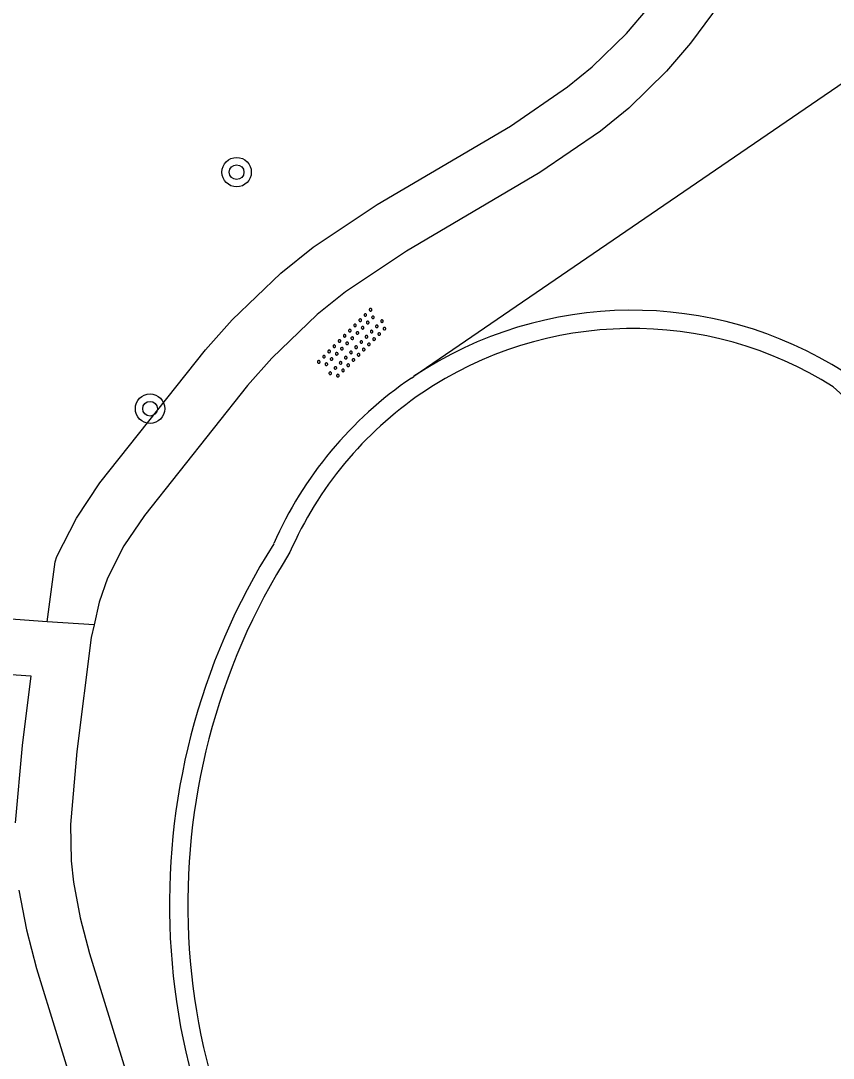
# Model space of a CAD drawing. Extents: x 132994 to 136000, y 393499 to 395512.
# Drawn here: x 134032.82 to 134054.96, y 394196.95 to 394225.2 of the extents above; entities that cross this region are included whole.
import ezdxf

# ---------------------------------------------------------------- set-up
doc = ezdxf.new("R2010")
doc.units = 0
for name, color, linetype in [('gg-knt-bovenkant onderkant talud', 7, 'Continuous'), ('gg-knt-onverhard', 7, 'Continuous'), ('gg-knt-verharding', 7, 'Continuous'), ('gg-kntw-bovenkant insteek waterloop', 7, 'Continuous'), ('gg-kntw-waterlijn', 7, 'Continuous'), ('gt-grn-groengrens', 7, 'Continuous'), ('gt-symb-boom', 7, 'Continuous'), ('gt-symb-overige verharding', 7, 'Continuous')]:
    doc.layers.add(name, color=color, linetype=linetype)

# ---------------------------------------------------------------- blocks, each defined once
blk = doc.blocks.new('gt0-BOOM')
at = {"layer": 'gt-symb-boom'}
for radius in [0.4, 0.2]:
    blk.add_circle((0, 0), radius, dxfattribs=at)
blk = doc.blocks.new('gt0-OVH')
at = {"layer": 'gt-symb-overige verharding'}
for points in [[(-0.972, 0.298), (-0.967, 0.308), (-0.965, 0.319), (-0.966, 0.33), (-0.971, 0.34), (-0.978, 0.348), (-0.988, 0.353), (-0.999, 0.355), (-1.01, 0.354), (-1.02, 0.349), (-1.028, 0.342), (-1.033, 0.332), (-1.035, 0.321), (-1.034, 0.31), (-1.029, 0.3), (-1.022, 0.292), (-1.012, 0.287), (-1.001, 0.285), (-0.99, 0.286), (-0.98, 0.291)], [(-0.772, 0.298), (-0.767, 0.308), (-0.765, 0.319), (-0.766, 0.33), (-0.771, 0.34), (-0.778, 0.348), (-0.788, 0.353), (-0.799, 0.355), (-0.81, 0.354), (-0.82, 0.349), (-0.828, 0.342), (-0.833, 0.332), (-0.835, 0.321), (-0.834, 0.31), (-0.829, 0.3), (-0.822, 0.292), (-0.812, 0.287), (-0.801, 0.285), (-0.79, 0.286), (-0.78, 0.291)], [(-0.572, 0.298), (-0.567, 0.308), (-0.565, 0.319), (-0.566, 0.33), (-0.571, 0.34), (-0.578, 0.348), (-0.588, 0.353), (-0.599, 0.355), (-0.61, 0.354), (-0.62, 0.349), (-0.628, 0.342), (-0.633, 0.332), (-0.635, 0.321), (-0.634, 0.31), (-0.629, 0.3), (-0.622, 0.292), (-0.612, 0.287), (-0.601, 0.285), (-0.59, 0.286), (-0.58, 0.291)], [(-0.372, 0.298), (-0.367, 0.308), (-0.365, 0.319), (-0.366, 0.33), (-0.371, 0.34), (-0.378, 0.348), (-0.388, 0.353), (-0.399, 0.355), (-0.41, 0.354), (-0.42, 0.349), (-0.428, 0.342), (-0.433, 0.332), (-0.435, 0.321), (-0.434, 0.31), (-0.429, 0.3), (-0.422, 0.292), (-0.412, 0.287), (-0.401, 0.285), (-0.39, 0.286), (-0.38, 0.291)], [(-0.172, 0.298), (-0.167, 0.308), (-0.165, 0.319), (-0.166, 0.33), (-0.171, 0.34), (-0.178, 0.348), (-0.188, 0.353), (-0.199, 0.355), (-0.21, 0.354), (-0.22, 0.349), (-0.228, 0.342), (-0.233, 0.332), (-0.235, 0.321), (-0.234, 0.31), (-0.229, 0.3), (-0.222, 0.292), (-0.212, 0.287), (-0.201, 0.285), (-0.19, 0.286), (-0.18, 0.291)], [(0.028, 0.298), (0.033, 0.308), (0.035, 0.319), (0.034, 0.33), (0.029, 0.34), (0.022, 0.348), (0.012, 0.353), (0.001, 0.355), (-0.01, 0.354), (-0.02, 0.349), (-0.028, 0.342), (-0.033, 0.332), (-0.035, 0.321), (-0.034, 0.31), (-0.029, 0.3), (-0.022, 0.292), (-0.012, 0.287), (-0.001, 0.285), (0.01, 0.286), (0.02, 0.291)], [(0.228, 0.298), (0.233, 0.308), (0.235, 0.319), (0.234, 0.33), (0.229, 0.34), (0.222, 0.348), (0.212, 0.353), (0.201, 0.355), (0.19, 0.354), (0.18, 0.349), (0.172, 0.342), (0.167, 0.332), (0.165, 0.321), (0.166, 0.31), (0.171, 0.3), (0.178, 0.292), (0.188, 0.287), (0.199, 0.285), (0.21, 0.286), (0.22, 0.291)], [(0.428, 0.298), (0.433, 0.308), (0.435, 0.319), (0.434, 0.33), (0.429, 0.34), (0.422, 0.348), (0.412, 0.353), (0.401, 0.355), (0.39, 0.354), (0.38, 0.349), (0.372, 0.342), (0.367, 0.332), (0.365, 0.321), (0.366, 0.31), (0.371, 0.3), (0.378, 0.292), (0.388, 0.287), (0.399, 0.285), (0.41, 0.286), (0.42, 0.291)], [(0.628, 0.298), (0.633, 0.308), (0.635, 0.319), (0.634, 0.33), (0.629, 0.34), (0.622, 0.348), (0.612, 0.353), (0.601, 0.355), (0.59, 0.354), (0.58, 0.349), (0.572, 0.342), (0.567, 0.332), (0.565, 0.321), (0.566, 0.31), (0.571, 0.3), (0.578, 0.292), (0.588, 0.287), (0.599, 0.285), (0.61, 0.286), (0.62, 0.291)], [(0.828, 0.298), (0.833, 0.308), (0.835, 0.319), (0.834, 0.33), (0.829, 0.34), (0.822, 0.348), (0.812, 0.353), (0.801, 0.355), (0.79, 0.354), (0.78, 0.349), (0.772, 0.342), (0.767, 0.332), (0.765, 0.321), (0.766, 0.31), (0.771, 0.3), (0.778, 0.292), (0.788, 0.287), (0.799, 0.285), (0.81, 0.286), (0.82, 0.291)], [(1.028, 0.298), (1.033, 0.308), (1.035, 0.319), (1.034, 0.33), (1.029, 0.34), (1.022, 0.348), (1.012, 0.353), (1.001, 0.355), (0.99, 0.354), (0.98, 0.349), (0.972, 0.342), (0.967, 0.332), (0.965, 0.321), (0.966, 0.31), (0.971, 0.3), (0.978, 0.292), (0.988, 0.287), (0.999, 0.285), (1.01, 0.286), (1.02, 0.291)], [(-0.872, 0.106), (-0.867, 0.116), (-0.865, 0.126), (-0.866, 0.137), (-0.871, 0.147), (-0.878, 0.156), (-0.888, 0.161), (-0.899, 0.163), (-0.91, 0.162), (-0.92, 0.157), (-0.928, 0.15), (-0.933, 0.14), (-0.935, 0.129), (-0.934, 0.118), (-0.929, 0.108), (-0.922, 0.1), (-0.912, 0.095), (-0.901, 0.092), (-0.89, 0.094), (-0.88, 0.098)], [(-0.672, 0.106), (-0.667, 0.116), (-0.665, 0.126), (-0.666, 0.137), (-0.671, 0.147), (-0.678, 0.156), (-0.688, 0.161), (-0.699, 0.163), (-0.71, 0.162), (-0.72, 0.157), (-0.728, 0.15), (-0.733, 0.14), (-0.735, 0.129), (-0.734, 0.118), (-0.729, 0.108), (-0.722, 0.1), (-0.712, 0.095), (-0.701, 0.092), (-0.69, 0.094), (-0.68, 0.098)], [(-0.472, 0.106), (-0.467, 0.116), (-0.465, 0.126), (-0.466, 0.137), (-0.471, 0.147), (-0.478, 0.156), (-0.488, 0.161), (-0.499, 0.163), (-0.51, 0.162), (-0.52, 0.157), (-0.528, 0.15), (-0.533, 0.14), (-0.535, 0.129), (-0.534, 0.118), (-0.529, 0.108), (-0.522, 0.1), (-0.512, 0.095), (-0.501, 0.092), (-0.49, 0.094), (-0.48, 0.098)], [(-0.272, 0.106), (-0.267, 0.116), (-0.265, 0.126), (-0.266, 0.137), (-0.271, 0.147), (-0.278, 0.156), (-0.288, 0.161), (-0.299, 0.163), (-0.31, 0.162), (-0.32, 0.157), (-0.328, 0.15), (-0.333, 0.14), (-0.335, 0.129), (-0.334, 0.118), (-0.329, 0.108), (-0.322, 0.1), (-0.312, 0.095), (-0.301, 0.092), (-0.29, 0.094), (-0.28, 0.098)], [(-0.072, 0.106), (-0.067, 0.116), (-0.065, 0.126), (-0.066, 0.137), (-0.071, 0.147), (-0.078, 0.156), (-0.088, 0.161), (-0.099, 0.163), (-0.11, 0.162), (-0.12, 0.157), (-0.128, 0.15), (-0.133, 0.14), (-0.135, 0.129), (-0.134, 0.118), (-0.129, 0.108), (-0.122, 0.1), (-0.112, 0.095), (-0.101, 0.092), (-0.09, 0.094), (-0.08, 0.098)], [(0.128, 0.106), (0.133, 0.116), (0.135, 0.126), (0.134, 0.137), (0.129, 0.147), (0.122, 0.156), (0.112, 0.161), (0.101, 0.163), (0.09, 0.162), (0.08, 0.157), (0.072, 0.15), (0.067, 0.14), (0.065, 0.129), (0.066, 0.118), (0.071, 0.108), (0.078, 0.1), (0.088, 0.095), (0.099, 0.092), (0.11, 0.094), (0.12, 0.098)], [(0.328, 0.106), (0.333, 0.116), (0.335, 0.126), (0.334, 0.137), (0.329, 0.147), (0.322, 0.156), (0.312, 0.161), (0.301, 0.163), (0.29, 0.162), (0.28, 0.157), (0.272, 0.15), (0.267, 0.14), (0.265, 0.129), (0.266, 0.118), (0.271, 0.108), (0.278, 0.1), (0.288, 0.095), (0.299, 0.092), (0.31, 0.094), (0.32, 0.098)], [(0.528, 0.106), (0.533, 0.116), (0.535, 0.126), (0.534, 0.137), (0.529, 0.147), (0.522, 0.156), (0.512, 0.161), (0.501, 0.163), (0.49, 0.162), (0.48, 0.157), (0.472, 0.15), (0.467, 0.14), (0.465, 0.129), (0.466, 0.118), (0.471, 0.108), (0.478, 0.1), (0.488, 0.095), (0.499, 0.092), (0.51, 0.094), (0.52, 0.098)], [(0.728, 0.106), (0.733, 0.116), (0.735, 0.126), (0.734, 0.137), (0.729, 0.147), (0.722, 0.156), (0.712, 0.161), (0.701, 0.163), (0.69, 0.162), (0.68, 0.157), (0.672, 0.15), (0.667, 0.14), (0.665, 0.129), (0.666, 0.118), (0.671, 0.108), (0.678, 0.1), (0.688, 0.095), (0.699, 0.092), (0.71, 0.094), (0.72, 0.098)], [(0.928, 0.106), (0.933, 0.116), (0.935, 0.126), (0.934, 0.137), (0.929, 0.147), (0.922, 0.156), (0.912, 0.161), (0.901, 0.163), (0.89, 0.162), (0.88, 0.157), (0.872, 0.15), (0.867, 0.14), (0.865, 0.129), (0.866, 0.118), (0.871, 0.108), (0.878, 0.1), (0.888, 0.095), (0.899, 0.092), (0.91, 0.094), (0.92, 0.098)], [(-0.972, -0.142), (-0.967, -0.132), (-0.965, -0.121), (-0.966, -0.11), (-0.971, -0.1), (-0.978, -0.092), (-0.988, -0.087), (-0.999, -0.085), (-1.01, -0.086), (-1.02, -0.091), (-1.028, -0.098), (-1.033, -0.108), (-1.035, -0.119), (-1.034, -0.13), (-1.029, -0.14), (-1.022, -0.148), (-1.012, -0.153), (-1.001, -0.155), (-0.99, -0.154), (-0.98, -0.149)], [(-0.872, -0.334), (-0.867, -0.324), (-0.865, -0.314), (-0.866, -0.303), (-0.871, -0.293), (-0.878, -0.284), (-0.888, -0.279), (-0.899, -0.277), (-0.91, -0.278), (-0.92, -0.283), (-0.928, -0.29), (-0.933, -0.3), (-0.935, -0.311), (-0.934, -0.322), (-0.929, -0.332), (-0.922, -0.34), (-0.912, -0.345), (-0.901, -0.348), (-0.89, -0.346), (-0.88, -0.342)], [(-0.772, -0.142), (-0.767, -0.132), (-0.765, -0.121), (-0.766, -0.11), (-0.771, -0.1), (-0.778, -0.092), (-0.788, -0.087), (-0.799, -0.085), (-0.81, -0.086), (-0.82, -0.091), (-0.828, -0.098), (-0.833, -0.108), (-0.835, -0.119), (-0.834, -0.13), (-0.829, -0.14), (-0.822, -0.148), (-0.812, -0.153), (-0.801, -0.155), (-0.79, -0.154), (-0.78, -0.149)], [(-0.672, -0.334), (-0.667, -0.324), (-0.665, -0.314), (-0.666, -0.303), (-0.671, -0.293), (-0.678, -0.284), (-0.688, -0.279), (-0.699, -0.277), (-0.71, -0.278), (-0.72, -0.283), (-0.728, -0.29), (-0.733, -0.3), (-0.735, -0.311), (-0.734, -0.322), (-0.729, -0.332), (-0.722, -0.34), (-0.712, -0.345), (-0.701, -0.348), (-0.69, -0.346), (-0.68, -0.342)], [(-0.572, -0.142), (-0.567, -0.132), (-0.565, -0.121), (-0.566, -0.11), (-0.571, -0.1), (-0.578, -0.092), (-0.588, -0.087), (-0.599, -0.085), (-0.61, -0.086), (-0.62, -0.091), (-0.628, -0.098), (-0.633, -0.108), (-0.635, -0.119), (-0.634, -0.13), (-0.629, -0.14), (-0.622, -0.148), (-0.612, -0.153), (-0.601, -0.155), (-0.59, -0.154), (-0.58, -0.149)], [(-0.472, -0.334), (-0.467, -0.324), (-0.465, -0.314), (-0.466, -0.303), (-0.471, -0.293), (-0.478, -0.284), (-0.488, -0.279), (-0.499, -0.277), (-0.51, -0.278), (-0.52, -0.283), (-0.528, -0.29), (-0.533, -0.3), (-0.535, -0.311), (-0.534, -0.322), (-0.529, -0.332), (-0.522, -0.34), (-0.512, -0.345), (-0.501, -0.348), (-0.49, -0.346), (-0.48, -0.342)], [(-0.372, -0.142), (-0.367, -0.132), (-0.365, -0.121), (-0.366, -0.11), (-0.371, -0.1), (-0.378, -0.092), (-0.388, -0.087), (-0.399, -0.085), (-0.41, -0.086), (-0.42, -0.091), (-0.428, -0.098), (-0.433, -0.108), (-0.435, -0.119), (-0.434, -0.13), (-0.429, -0.14), (-0.422, -0.148), (-0.412, -0.153), (-0.401, -0.155), (-0.39, -0.154), (-0.38, -0.149)], [(-0.272, -0.334), (-0.267, -0.324), (-0.265, -0.314), (-0.266, -0.303), (-0.271, -0.293), (-0.278, -0.284), (-0.288, -0.279), (-0.299, -0.277), (-0.31, -0.278), (-0.32, -0.283), (-0.328, -0.29), (-0.333, -0.3), (-0.335, -0.311), (-0.334, -0.322), (-0.329, -0.332), (-0.322, -0.34), (-0.312, -0.345), (-0.301, -0.348), (-0.29, -0.346), (-0.28, -0.342)], [(-0.172, -0.142), (-0.167, -0.132), (-0.165, -0.121), (-0.166, -0.11), (-0.171, -0.1), (-0.178, -0.092), (-0.188, -0.087), (-0.199, -0.085), (-0.21, -0.086), (-0.22, -0.091), (-0.228, -0.098), (-0.233, -0.108), (-0.235, -0.119), (-0.234, -0.13), (-0.229, -0.14), (-0.222, -0.148), (-0.212, -0.153), (-0.201, -0.155), (-0.19, -0.154), (-0.18, -0.149)], [(-0.072, -0.334), (-0.067, -0.324), (-0.065, -0.314), (-0.066, -0.303), (-0.071, -0.293), (-0.078, -0.284), (-0.088, -0.279), (-0.099, -0.277), (-0.11, -0.278), (-0.12, -0.283), (-0.128, -0.29), (-0.133, -0.3), (-0.135, -0.311), (-0.134, -0.322), (-0.129, -0.332), (-0.122, -0.34), (-0.112, -0.345), (-0.101, -0.348), (-0.09, -0.346), (-0.08, -0.342)], [(0.028, -0.142), (0.033, -0.132), (0.035, -0.121), (0.034, -0.11), (0.029, -0.1), (0.022, -0.092), (0.012, -0.087), (0.001, -0.085), (-0.01, -0.086), (-0.02, -0.091), (-0.028, -0.098), (-0.033, -0.108), (-0.035, -0.119), (-0.034, -0.13), (-0.029, -0.14), (-0.022, -0.148), (-0.012, -0.153), (-0.001, -0.155), (0.01, -0.154), (0.02, -0.149)], [(0.128, -0.334), (0.133, -0.324), (0.135, -0.314), (0.134, -0.303), (0.129, -0.293), (0.122, -0.284), (0.112, -0.279), (0.101, -0.277), (0.09, -0.278), (0.08, -0.283), (0.072, -0.29), (0.067, -0.3), (0.065, -0.311), (0.066, -0.322), (0.071, -0.332), (0.078, -0.34), (0.088, -0.345), (0.099, -0.348), (0.11, -0.346), (0.12, -0.342)], [(0.228, -0.142), (0.233, -0.132), (0.235, -0.121), (0.234, -0.11), (0.229, -0.1), (0.222, -0.092), (0.212, -0.087), (0.201, -0.085), (0.19, -0.086), (0.18, -0.091), (0.172, -0.098), (0.167, -0.108), (0.165, -0.119), (0.166, -0.13), (0.171, -0.14), (0.178, -0.148), (0.188, -0.153), (0.199, -0.155), (0.21, -0.154), (0.22, -0.149)], [(0.328, -0.334), (0.333, -0.324), (0.335, -0.314), (0.334, -0.303), (0.329, -0.293), (0.322, -0.284), (0.312, -0.279), (0.301, -0.277), (0.29, -0.278), (0.28, -0.283), (0.272, -0.29), (0.267, -0.3), (0.265, -0.311), (0.266, -0.322), (0.271, -0.332), (0.278, -0.34), (0.288, -0.345), (0.299, -0.348), (0.31, -0.346), (0.32, -0.342)], [(0.428, -0.142), (0.433, -0.132), (0.435, -0.121), (0.434, -0.11), (0.429, -0.1), (0.422, -0.092), (0.412, -0.087), (0.401, -0.085), (0.39, -0.086), (0.38, -0.091), (0.372, -0.098), (0.367, -0.108), (0.365, -0.119), (0.366, -0.13), (0.371, -0.14), (0.378, -0.148), (0.388, -0.153), (0.399, -0.155), (0.41, -0.154), (0.42, -0.149)], [(0.528, -0.334), (0.533, -0.324), (0.535, -0.314), (0.534, -0.303), (0.529, -0.293), (0.522, -0.284), (0.512, -0.279), (0.501, -0.277), (0.49, -0.278), (0.48, -0.283), (0.472, -0.29), (0.467, -0.3), (0.465, -0.311), (0.466, -0.322), (0.471, -0.332), (0.478, -0.34), (0.488, -0.345), (0.499, -0.348), (0.51, -0.346), (0.52, -0.342)], [(0.628, -0.142), (0.633, -0.132), (0.635, -0.121), (0.634, -0.11), (0.629, -0.1), (0.622, -0.092), (0.612, -0.087), (0.601, -0.085), (0.59, -0.086), (0.58, -0.091), (0.572, -0.098), (0.567, -0.108), (0.565, -0.119), (0.566, -0.13), (0.571, -0.14), (0.578, -0.148), (0.588, -0.153), (0.599, -0.155), (0.61, -0.154), (0.62, -0.149)], [(0.728, -0.334), (0.733, -0.324), (0.735, -0.314), (0.734, -0.303), (0.729, -0.293), (0.722, -0.284), (0.712, -0.279), (0.701, -0.277), (0.69, -0.278), (0.68, -0.283), (0.672, -0.29), (0.667, -0.3), (0.665, -0.311), (0.666, -0.322), (0.671, -0.332), (0.678, -0.34), (0.688, -0.345), (0.699, -0.348), (0.71, -0.346), (0.72, -0.342)], [(0.828, -0.142), (0.833, -0.132), (0.835, -0.121), (0.834, -0.11), (0.829, -0.1), (0.822, -0.092), (0.812, -0.087), (0.801, -0.085), (0.79, -0.086), (0.78, -0.091), (0.772, -0.098), (0.767, -0.108), (0.765, -0.119), (0.766, -0.13), (0.771, -0.14), (0.778, -0.148), (0.788, -0.153), (0.799, -0.155), (0.81, -0.154), (0.82, -0.149)], [(0.928, -0.334), (0.933, -0.324), (0.935, -0.314), (0.934, -0.303), (0.929, -0.293), (0.922, -0.284), (0.912, -0.279), (0.901, -0.277), (0.89, -0.278), (0.88, -0.283), (0.872, -0.29), (0.867, -0.3), (0.865, -0.311), (0.866, -0.322), (0.871, -0.332), (0.878, -0.34), (0.888, -0.345), (0.899, -0.348), (0.91, -0.346), (0.92, -0.342)], [(1.028, -0.142), (1.033, -0.132), (1.035, -0.121), (1.034, -0.11), (1.029, -0.1), (1.022, -0.092), (1.012, -0.087), (1.001, -0.085), (0.99, -0.086), (0.98, -0.091), (0.972, -0.098), (0.967, -0.108), (0.965, -0.119), (0.966, -0.13), (0.971, -0.14), (0.978, -0.148), (0.988, -0.153), (0.999, -0.155), (1.01, -0.154), (1.02, -0.149)]]:
    blk.add_lwpolyline(points, close=True, dxfattribs=at)

msp = doc.modelspace()

# ---------------------------------------------------------------- linework, layer by layer
at = {"layer": 'gg-knt-bovenkant onderkant talud'}
for p, q in [((134033.537, 394208.838), (134029.314, 394209.124)), ((134034.822, 394208.751), (134033.537, 394208.838))]:
    msp.add_line(p, q, dxfattribs=at)
at = {"layer": 'gg-knt-onverhard'}
for points in [[(134053.612, 394229.124), (134052.574, 394226.891), (134051.667, 394225.398), (134051.069, 394224.591), (134050.417, 394223.829), (134049.39, 394222.827), (134048.617, 394222.199), (134046.967, 394221.068), (134043.331, 394218.927), (134041.668, 394217.821), (134040.893, 394217.205), (134039.665, 394216.019), (134039.003, 394215.274), (134036.19, 394211.732), (134035.633, 394210.9), (134035.188, 394210.022), (134034.962, 394209.372), (134034.822, 394208.751)], [(134057.763, 394224.683), (134055.772, 394223.888), (134043.529, 394215.52)], [(134034.822, 394208.751), (134034.744, 394208.403), (134034.35, 394205.306), (134034.174, 394203.312), (134034.194, 394202.325), (134034.258, 394201.747), (134034.442, 394200.772), (134034.698, 394199.802), (134036.337, 394194.47)]]:
    msp.add_lwpolyline(points, dxfattribs=at)
at = {"layer": 'gg-knt-verharding'}
msp.add_arc((134114.529, 394284.533), 76.559, 218.50448, 235.43597, dxfattribs=at)
at = {"layer": 'gg-kntw-bovenkant insteek waterloop'}
msp.add_line((134043.462, 394215.473), (134043.529, 394215.52), dxfattribs=at)
for centre, radius, start, end in [((134049.479, 394206.59), 10.731, 57.4011, 123.6733), ((134049.472, 394206.662), 10.665, 124.2967, 156.2173), ((134055.285, 394201.14), 18.412, 147.7581, 217.9794)]:
    msp.add_arc(centre, radius, start, end, dxfattribs=at)
at = {"layer": 'gg-kntw-waterlijn'}
msp.add_lwpolyline([(134166.014, 394180.509), (134150.387, 394186.397), (134128.829, 394193.151), (134110.336, 394195.843), (134092.465, 394197.11), (134080.621, 394196.958), (134074.189, 394200.302), (134063.667, 394207.772), (134059.024, 394211.57), (134054.956, 394215.231)], dxfattribs=at)
for centre, radius, start, end in [((134049.48, 394206.599), 10.223, 57.6127, 124.1349), ((134049.471, 394206.662), 10.165, 124.2943, 156.4232), ((134055.283, 394201.14), 17.911, 147.6346, 217.9768)]:
    msp.add_arc(centre, radius, start, end, dxfattribs=at)
at = {"layer": 'gt-grn-groengrens'}
for points in [[(134033.537, 394208.838), (134033.756, 394210.471), (134033.804, 394210.61), (134034.336, 394211.659), (134034.977, 394212.617), (134037.854, 394216.239), (134038.582, 394217.058), (134039.903, 394218.334), (134040.784, 394219.035), (134042.534, 394220.199), (134046.161, 394222.334), (134047.719, 394223.402), (134048.391, 394223.948), (134049.321, 394224.856), (134049.895, 394225.526)], [(134029.21, 394207.626), (134033.1, 394207.364), (134032.858, 394205.467), (134032.673, 394203.363)], [(134032.773, 394201.525), (134032.978, 394200.441), (134033.255, 394199.39), (134034.912, 394194.001)]]:
    msp.add_lwpolyline(points, dxfattribs=at)

# ---------------------------------------------------------------- block references
at = {"layer": 'gt-symb-boom'}
for p in [(134038.703, 394221.081), (134036.343, 394214.639)]:
    msp.add_blockref('gt0-BOOM', p, dxfattribs=at)
at = {"layer": 'gt-symb-overige verharding', "rotation": 45.20245774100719}
msp.add_blockref('gt0-OVH', (134041.873, 394216.398), dxfattribs=at)

doc.saveas('drawing.dxf')
